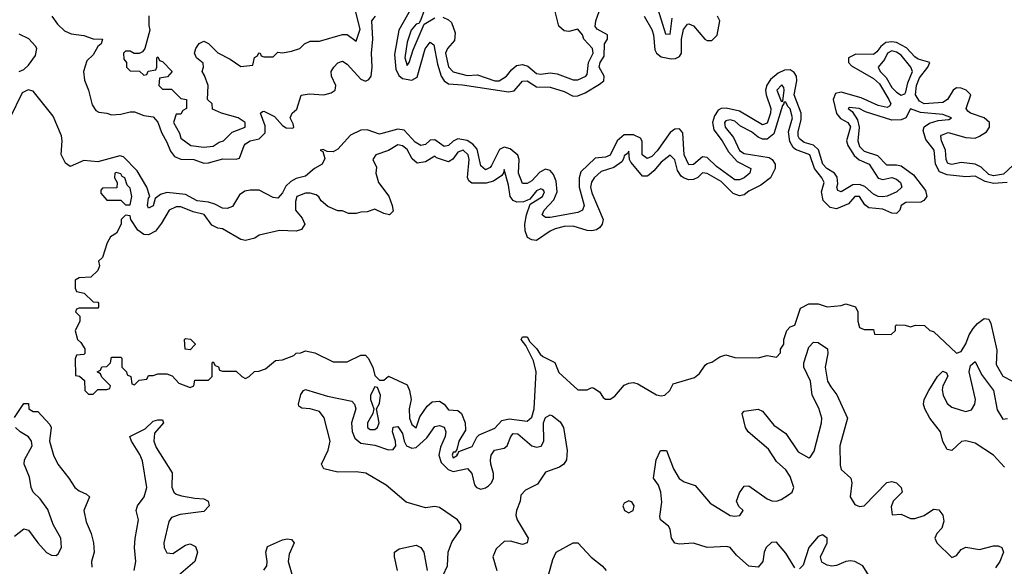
# Model space of a CAD drawing. Header units: inches. Extents: x 2710684 to 2828758, y 857022 to 965663.
# Tile 280 of 316: x 2797352 to 2801617, y 876949 to 879315. Entities that reach past the tile are written whole.
import ezdxf

# ---------------------------------------------------------------- set-up
doc = ezdxf.new("R2010")
doc.units = ezdxf.units.IN
doc.header["$MEASUREMENT"] = 0
doc.layers.add('C7897', color=7, linetype='Continuous')
doc.layers.add('C8807', color=7, linetype='Continuous')

msp = doc.modelspace()

# ---------------------------------------------------------------- linework, layer by layer
at = {"layer": 'C7897', "color": 4}
for points, elevation in [([(2797911.3, 879331.3), (2797911.3, 879290), (2797916, 879270), (2797894, 879190), (2797883.6, 879176.4), (2797870, 879168), (2797848, 879168), (2797830, 879178), (2797810, 879178), (2797802, 879170), (2797803.6, 879143.6), (2797814, 879130), (2797814, 879110), (2797830, 879094), (2797871.6, 879091.6), (2797890, 879074), (2797902, 879078), (2797908.4, 879091.6), (2797942, 879098), (2797946, 879110), (2797946, 879150), (2797950, 879154), (2797958, 879138), (2797970, 879134), (2798012, 879090), (2797992.7, 879067.3), (2797958, 879062), (2797954, 879030), (2797970, 879014), (2798010, 879014), (2798050, 878974), (2798074, 878970), (2798074, 878930), (2798058, 878922), (2798050, 878906), (2798030, 878906), (2798018, 878870), (2798043.5, 878823.5), (2798050, 878802), (2798094, 878770), (2798150, 878762.8), (2798190, 878767.3), (2798216, 878784), (2798235.3, 878790), (2798272.5, 878827.5), (2798328, 878850), (2798328.7, 878870), (2798298, 878890), (2798226, 878910), (2798187.3, 878927.3), (2798186, 878950), (2798166, 878970), (2798168, 879030), (2798153.2, 879073.2), (2798142, 879090), (2798148, 879110), (2798147.3, 879127.3), (2798118, 879150), (2798109, 879170), (2798115.3, 879190), (2798130, 879212), (2798150, 879222), (2798170, 879211.3), (2798210, 879171.3), (2798263.5, 879143.5), (2798310, 879112), (2798362, 879118), (2798368.4, 879151.6), (2798382, 879158), (2798388.4, 879171.6), (2798394, 879170), (2798398, 879158), (2798410, 879154), (2798450, 879154), (2798470, 879174), (2798490, 879172), (2798530, 879178), (2798566, 879190), (2798586, 879210), (2798610, 879222), (2798650, 879222), (2798749.7, 879250.3), (2798770, 879250.4), (2798810, 879222), (2798826.3, 879273.7), (2798806.6, 879353.4)], 8), ([(2799050.2, 879369.8), (2798994.9, 879270), (2798975.4, 879164.6), (2798981.1, 879101.1), (2798993.7, 879073.7), (2799010, 879060.3), (2799050, 879052.8), (2799074.1, 879065.9), (2799108, 879188), (2799130, 879217.1), (2799146, 879206), (2799162, 879122), (2799177.3, 879070), (2799190, 879050.4), (2799210, 879037.4), (2799270, 879032.9), (2799470, 879002), (2799493.3, 879006.7), (2799530, 879048.4), (2799550, 879050.3), (2799590, 879024.6), (2799650, 879022.6), (2799710, 879004.2), (2799750, 878984.2), (2799770, 878985.7), (2799802, 878998), (2799864, 879036), (2799881.6, 879050), (2799883.5, 879070), (2799862.4, 879110), (2799866.4, 879130), (2799883.7, 879156.3), (2799884.7, 879210), (2799898, 879230), (2799898, 879250), (2799854, 879274), (2799845.3, 879285.3), (2799847.1, 879310), (2799862.2, 879350)], 4), ([(2799104.7, 879355.3), (2799088.4, 879311.6), (2799081, 879299), (2799070, 879295.1), (2799047, 879270), (2799030, 879218), (2799020.5, 879150), (2799030, 879116), (2799039.3, 879130), (2799055.8, 879184.2), (2799104, 879296), (2799150, 879322.8)], 8), ([(2799185.2, 879325.2), (2799210, 879314.8), (2799222.4, 879302.4), (2799237.7, 879257.7), (2799235.6, 879224.4), (2799205.5, 879190), (2799197.1, 879170), (2799210, 879111.3), (2799230, 879088.5), (2799290, 879072.7), (2799335.6, 879075.6), (2799409.4, 879050.6), (2799429.4, 879050.6), (2799461.2, 879070), (2799482.4, 879097.6), (2799503.9, 879116.1), (2799530, 879121.6), (2799553.5, 879113.5), (2799590, 879082.4), (2799610, 879078.4), (2799650, 879084.4), (2799679.9, 879079.9), (2799750, 879054), (2799770, 879054), (2799804, 879070), (2799810, 879078), (2799816.3, 879130), (2799835.8, 879170), (2799832.6, 879190), (2799796, 879230), (2799789.2, 879250), (2799770, 879274), (2799730, 879263.7), (2799710, 879266.6), (2799687.5, 879287.5), (2799671.6, 879350)], 8), ([(2797490.7, 879330.7), (2797515.9, 879295.9), (2797546.6, 879266.6), (2797574.3, 879254.3), (2797630, 879246), (2797670, 879232.7), (2797711, 879230), (2797704.7, 879210), (2797690, 879199), (2797670, 879162.7), (2797642.8, 879137.2), (2797628.7, 879091.3), (2797633.1, 879053.1), (2797650.4, 879010), (2797666, 878946), (2797682, 878922), (2797694.4, 878914.4), (2797729.4, 878910.6), (2797750, 878903), (2797790, 878906), (2797830, 878916.5), (2797850, 878915.8), (2797890, 878900.3), (2797930, 878894), (2797950, 878870.6), (2797966.3, 878826.3), (2797990, 878784.9), (2798005.4, 878745.4), (2798022.2, 878722.2), (2798050, 878711.6), (2798106, 878710), (2798150, 878693.4), (2798170, 878694.6), (2798232.3, 878712.3), (2798289.3, 878710.7), (2798304.7, 878715.3), (2798323.6, 878770), (2798330, 878777.1), (2798350, 878790.3), (2798390, 878798.4), (2798415.3, 878824.7), (2798414.7, 878854.7), (2798395.3, 878910), (2798403.2, 878916.8), (2798410, 878918.8), (2798456.1, 878896.1), (2798490, 878857.3), (2798506.6, 878846.6), (2798534.8, 878845.2), (2798539, 878850), (2798536, 878864), (2798524, 878890), (2798532.7, 878910), (2798551.9, 878928.1), (2798571.5, 878988.5), (2798605.7, 878994.3), (2798670, 878989.2), (2798701.6, 878998.4), (2798718, 879010), (2798722, 879030), (2798703.1, 879070), (2798701.3, 879090), (2798712, 879110), (2798730, 879128), (2798750, 879134.9), (2798770, 879122.4), (2798830, 879056.9), (2798850, 879048.9), (2798864.7, 879055.3), (2798874.2, 879070), (2798879.4, 879110), (2798875.8, 879170), (2798881, 879230), (2798876.9, 879310), (2798892.7, 879330)], 4), ([(2797350, 879090.8), (2797370, 879098.8), (2797390, 879117.3), (2797420.1, 879159.9), (2797426, 879190), (2797420.1, 879200.1), (2797391.4, 879231.4), (2797350, 879252.3)], 4), ([(2800000, 878816.4), (2799970, 878816.4), (2799940.3, 878790), (2799910, 878728.4), (2799890, 878720.4), (2799844.6, 878715.4), (2799783.2, 878656.8), (2799775.5, 878630), (2799774.7, 878590), (2799797.3, 878510), (2799790.2, 878489.8), (2799770, 878480.4), (2799650, 878458.3), (2799630, 878458.4), (2799615.1, 878470), (2799623.6, 878490), (2799665.7, 878534.3), (2799679.7, 878570), (2799675.9, 878615.9), (2799664.7, 878644.7), (2799650, 878661.3), (2799630, 878668.3), (2799605.4, 878654.6), (2799570, 878617.4), (2799550, 878605.1), (2799530, 878605.1), (2799512.1, 878650), (2799515, 878710), (2799509, 878729), (2799476.5, 878756.5), (2799450, 878762.8), (2799430, 878752.8), (2799396.2, 878683.8), (2799390, 878675.1), (2799370, 878665.1), (2799350, 878682.7), (2799334.2, 878754.2), (2799315.5, 878775.5), (2799290, 878792.2), (2799250, 878799.2), (2799230, 878788.4), (2799210, 878769.7), (2799190, 878766), (2799150, 878795.1), (2799130, 878793.6), (2799110, 878775.1), (2799090, 878769.7), (2799064.7, 878784.7), (2799016.9, 878836.9), (2798990, 878841.5), (2798910, 878819.7), (2798857.4, 878837.4), (2798830, 878836.8), (2798785.4, 878814.6), (2798730, 878754), (2798710, 878742.7), (2798684, 878744), (2798666.4, 878753.6), (2798654, 878750), (2798664.7, 878744.7), (2798674.4, 878714.4), (2798662, 878690), (2798629, 878671), (2798590, 878636.9), (2798550, 878626.9), (2798526.2, 878613.8), (2798505.3, 878594.7), (2798490, 878566), (2798470, 878542.9), (2798450, 878545.6), (2798390, 878576.2), (2798350, 878577.4), (2798327.9, 878572.1), (2798303.6, 878556.4), (2798273.2, 878506.8), (2798250, 878498), (2798230, 878499.5), (2798196.6, 878516.6), (2798170, 878524.4), (2798121.2, 878530), (2798070, 878558), (2797990, 878566.3), (2797962.6, 878557.4), (2797938.8, 878541.2), (2797930, 878509.3), (2797910, 878499), (2797905.6, 878510), (2797910, 878542), (2797915.3, 878550), (2797902.4, 878590), (2797860.4, 878660.4), (2797801.6, 878721.6), (2797785.1, 878725.1), (2797690, 878699.6), (2797630, 878704.7), (2797570, 878679.3), (2797550, 878693.2), (2797531.3, 878731.3), (2797535.4, 878790), (2797532.4, 878812.4), (2797497.4, 878897.4), (2797410, 879005.1), (2797388.4, 879011.6), (2797362.4, 878997.6), (2797310, 878888.7)], 4), ([(2800000, 878697), (2799998.6, 878698.6), (2799992.7, 878710), (2799990, 878746), (2799984.7, 878735.3), (2799970, 878726), (2799968.1, 878711.9), (2799959.9, 878700.1), (2799925.3, 878674.7), (2799870, 878657.2), (2799841, 878630), (2799828.5, 878611.5), (2799824.4, 878590), (2799830, 878564.7), (2799878.8, 878450), (2799874.8, 878430), (2799864.5, 878415.5), (2799850, 878405.2), (2799830, 878401.2), (2799810, 878402.7), (2799750, 878420.9), (2799710, 878419.6), (2799671.3, 878410), (2799650, 878399.5), (2799590, 878359.3), (2799570, 878361.2), (2799552.1, 878372.1), (2799541, 878401), (2799539.6, 878430), (2799547, 878470), (2799563.2, 878516.8), (2799617, 878550), (2799625.2, 878570), (2799618.9, 878578.9), (2799610, 878582.7), (2799590, 878573.3), (2799561.4, 878538.6), (2799548.5, 878531.5), (2799534, 878526), (2799505.1, 878525.1), (2799490, 878532.7), (2799477, 878550), (2799470, 878598), (2799450, 878666), (2799447.9, 878652.1), (2799439.9, 878640.1), (2799404.2, 878615.8), (2799372.5, 878607.5), (2799310, 878606.6), (2799297, 878617), (2799291.8, 878631.8), (2799298.7, 878710), (2799294.7, 878730), (2799272.7, 878750), (2799250, 878741.2), (2799228.5, 878711.5), (2799210, 878699), (2799157, 878717), (2799150, 878724), (2799110, 878699), (2799074, 878694), (2799052.5, 878712.5), (2799030, 878752.3), (2799010, 878769.3), (2798990, 878773.2), (2798950, 878748.7), (2798894, 878730), (2798882, 878710), (2798896.9, 878676.9), (2798894.8, 878650), (2798906.8, 878610), (2798950.5, 878550.5), (2798966, 878510), (2798970, 878486), (2798954, 878470), (2798930, 878475.3), (2798890, 878495.3), (2798856.9, 878483.1), (2798830, 878482), (2798810, 878475.3), (2798776.4, 878476.4), (2798750, 878488), (2798730, 878488), (2798686.3, 878506.3), (2798658, 878530), (2798648.4, 878548.4), (2798636.4, 878556.4), (2798610, 878564), (2798590, 878564), (2798552, 878550), (2798547.3, 878527.3), (2798546.8, 878490), (2798575.9, 878455.9), (2798586.8, 878430), (2798573, 878407), (2798550, 878399.5), (2798477.5, 878402.5), (2798390, 878382), (2798370, 878368.7), (2798330, 878359), (2798310, 878364), (2798230, 878409), (2798210, 878412.7), (2798184.8, 878424.8), (2798151.1, 878471.1), (2798103.6, 878483.6), (2798050, 878504.5), (2798030, 878504.5), (2797998.8, 878490), (2797966.2, 878433.8), (2797940.5, 878399.5), (2797910, 878383.7), (2797890, 878385.2), (2797863.9, 878403.9), (2797832.7, 878450), (2797830, 878466), (2797810, 878468), (2797792, 878450), (2797791.3, 878430), (2797772, 878390), (2797744.7, 878375.3), (2797731.1, 878348.9), (2797710, 878286), (2797694, 878270), (2797698, 878250), (2797690.9, 878229.1), (2797659.6, 878200.4), (2797610, 878198), (2797592.7, 878187.3), (2797592.7, 878152.7), (2797598, 878138), (2797631.6, 878131.6), (2797670, 878094), (2797690, 878092), (2797692.7, 878087.3), (2797694, 878070), (2797690, 878066), (2797610, 878066), (2797598, 878062), (2797594, 878050), (2797612, 878032), (2797612, 878010), (2797592.7, 877967.3), (2797602, 877930), (2797616.9, 877916.9), (2797634, 877890), (2797634, 877870), (2797630, 877866), (2797598, 877862), (2797592.7, 877847.3), (2797594, 877774), (2797611.6, 877771.6), (2797632.7, 877752.7), (2797634, 877710), (2797650, 877694), (2797670, 877694), (2797690, 877714), (2797730, 877714), (2797742, 877718), (2797746, 877730), (2797707.3, 877767.3), (2797702, 877782), (2797688, 877790), (2797702, 877798), (2797707.3, 877812.7), (2797730, 877814), (2797746, 877830), (2797750, 877854), (2797790, 877854), (2797794, 877850), (2797794, 877810), (2797814, 877790), (2797818, 877778), (2797834, 877770), (2797838, 877738), (2797850, 877734), (2797870, 877754), (2797902, 877758), (2797910, 877774), (2797930, 877774), (2797950, 877782), (2797990, 877782), (2798012.7, 877772.7), (2798042, 877742), (2798090, 877722), (2798106, 877730), (2798110, 877754), (2798170, 877754), (2798186, 877770), (2798186, 877830), (2798190, 877834), (2798198, 877818), (2798212.7, 877812.7), (2798218, 877798), (2798230, 877794), (2798290, 877794), (2798314, 877770), (2798330, 877762), (2798346, 877770), (2798368.4, 877791.6), (2798387.3, 877792.7), (2798416.4, 877803.6), (2798460.4, 877839.6), (2798490, 877842), (2798539, 877861), (2798550, 877871.3), (2798570, 877872), (2798590, 877882), (2798630, 877872), (2798710, 877834), (2798770, 877834), (2798830, 877862), (2798850, 877862), (2798862, 877850), (2798882, 877810), (2798890, 877774), (2798910, 877754), (2798930, 877754), (2798950, 877772), (2799030, 877734), (2799041, 877710), (2799047.3, 877670), (2799039.1, 877630), (2799040.5, 877590), (2799050, 877562.8), (2799070, 877547.3), (2799084.8, 877595.2), (2799117.6, 877642.4), (2799139.3, 877660.7), (2799170, 877662.8), (2799191.3, 877650), (2799210, 877626), (2799250, 877622.8), (2799266, 877610), (2799282, 877570), (2799282.8, 877537.2), (2799254.8, 877490), (2799246, 877454), (2799238, 877442), (2799230, 877442), (2799225.5, 877430), (2799230, 877418), (2799248, 877430), (2799246, 877434), (2799250, 877434), (2799254, 877446), (2799312.3, 877467.7), (2799332.3, 877507.7), (2799342, 877518), (2799410, 877546), (2799440.8, 877579.2), (2799472.8, 877587.2), (2799550, 877576.3), (2799570, 877594.8), (2799580.5, 877630), (2799589.2, 877790), (2799578, 877838), (2799544, 877904), (2799524, 877930), (2799530, 877942), (2799550, 877942), (2799561, 877921), (2799590, 877891.3), (2799606.8, 877866.8), (2799617.3, 877857.3), (2799670.5, 877830.5), (2799687.5, 877787.5), (2799770, 877712), (2799810, 877712), (2799830, 877722), (2799839.6, 877719.6), (2799863.6, 877703.6), (2799879.6, 877679.6), (2799890, 877672), (2799910, 877672), (2799930, 877684.7), (2799970, 877732), (2799990, 877742), (2800000, 877743.3)], 8), ([(2799186.3, 876910), (2799204.7, 876950), (2799208.3, 877010), (2799214.7, 877030), (2799224.7, 877055.3), (2799263.1, 877110), (2799263.5, 877130), (2799247.8, 877150), (2799170, 877203.5), (2799150, 877207.2), (2799110, 877202.2), (2799025.5, 877225.5), (2798939.4, 877299.4), (2798851.1, 877351.1), (2798810, 877357.4), (2798730, 877355.6), (2798668.7, 877370), (2798659, 877390), (2798688.6, 877451.4), (2798696.4, 877490), (2798671.1, 877591.1), (2798650, 877618.4), (2798610, 877629.7), (2798573.6, 877633.6), (2798561.2, 877641.2), (2798559, 877650), (2798570, 877692), (2798582, 877710), (2798590, 877713.4), (2798685.3, 877685.3), (2798790, 877664), (2798802, 877650), (2798808, 877630), (2798788.7, 877570), (2798792.3, 877532.3), (2798803.4, 877503.4), (2798830, 877481.7), (2798890, 877472.6), (2798950, 877452.4), (2798970, 877454.8), (2798980.9, 877470), (2798979.5, 877490), (2798967.1, 877530), (2798970, 877551), (2798990, 877553.4), (2799010, 877522.8), (2799017.1, 877490), (2799026.8, 877470), (2799050, 877459.5), (2799070, 877463.1), (2799115.3, 877504.7), (2799150, 877553.4), (2799170, 877557.6), (2799190.2, 877550.2), (2799198.4, 877530), (2799195.6, 877510), (2799175.2, 877464.8), (2799167.4, 877430), (2799177.8, 877397.8), (2799207.7, 877367.7), (2799230, 877359.6), (2799291.3, 877371.3), (2799310.2, 877350.2), (2799321.7, 877301.7), (2799330.2, 877290.2), (2799350, 877282.8), (2799370, 877287.8), (2799382.8, 877297.2), (2799395.1, 877310), (2799404.2, 877330), (2799404.2, 877350), (2799392.4, 877390), (2799391.1, 877410), (2799394.7, 877430), (2799408.5, 877451.5), (2799450, 877460.4), (2799463.7, 877470), (2799479.6, 877510), (2799490, 877523), (2799510, 877522), (2799570, 877470.3), (2799590, 877463.6), (2799610.9, 877469.1), (2799622, 877490), (2799620.5, 877570), (2799630, 877592.7), (2799650, 877603.8), (2799659.9, 877599.9), (2799693.3, 877573.3), (2799708, 877550), (2799722.8, 877450), (2799720.9, 877410), (2799708.5, 877390), (2799690, 877377.2), (2799630, 877356.3), (2799595.3, 877304.7), (2799542.3, 877277.7), (2799523.4, 877256.6), (2799519.7, 877230), (2799504, 877190), (2799500.9, 877170), (2799507.2, 877150), (2799554.9, 877070), (2799550.4, 877050), (2799530, 877042.6), (2799477.8, 877057.8), (2799450, 877055.8), (2799415.5, 877024.5), (2799401.7, 876990), (2799419, 876930)], 4), ([(2797330, 877592), (2797370, 877654), (2797390, 877654), (2797392, 877630), (2797410, 877618), (2797430, 877618), (2797482, 877562), (2797487.7, 877550), (2797481.7, 877490), (2797498.3, 877430), (2797517, 877390), (2797564.9, 877330), (2797590.4, 877290), (2797610, 877274.9), (2797641.5, 877261.5), (2797653.7, 877250), (2797630.3, 877190), (2797640.6, 877140.6), (2797661.5, 877090), (2797671.2, 877050), (2797674.7, 877010), (2797663.6, 876970), (2797664.2, 876944.2)], 4), ([(2797330, 877078.4), (2797370, 877110.4), (2797390, 877104.4), (2797430, 877050.4), (2797468.6, 877008.6), (2797490, 876996.5), (2797510, 876996), (2797518, 877002), (2797533.1, 877030), (2797529.7, 877070), (2797497.7, 877130), (2797474.2, 877194.2), (2797440.3, 877240.3), (2797409.7, 877270), (2797401.1, 877290), (2797394.1, 877334.1), (2797371.1, 877390), (2797372.6, 877410), (2797406.3, 877470), (2797403.6, 877490), (2797390, 877509.4), (2797354, 877530), (2797333.2, 877550)], 4), ([(2797847.6, 876930), (2797854.5, 876970), (2797849.8, 877029.8), (2797851.8, 877068.2), (2797866, 877150), (2797856.4, 877190), (2797862, 877210), (2797890.8, 877249.2), (2797902, 877290), (2797884.5, 877404.5), (2797872.2, 877432.2), (2797835.6, 877490), (2797829.6, 877510), (2797896.2, 877543.8), (2797930, 877576.3), (2797950, 877582.8), (2797970, 877582), (2797974.8, 877570), (2797935.2, 877524.8), (2797933.4, 877490), (2797943.2, 877463.2), (2798012.7, 877352.7), (2798011.6, 877291.6), (2798019.5, 877270), (2798030, 877260.3), (2798053.3, 877253.3), (2798110, 877242.8), (2798150, 877241.3), (2798167.7, 877230), (2798172.7, 877210), (2798150, 877185.7), (2798046.8, 877173.2), (2798010, 877160.5), (2797997.8, 877142.2), (2797976.9, 877050), (2797977.8, 877030), (2797990, 877006.7), (2798015.5, 877004.5), (2798070, 877040.3), (2798090, 877046.4), (2798113.8, 877033.8), (2798122, 877010), (2798110.2, 876969.8), (2798030, 876899.7)], 4), ([(2800000, 877227), (2799990, 877232), (2799970, 877222), (2799964, 877210), (2799971.3, 877190), (2799990, 877180.7), (2800000, 877185.7)], 8), ([(2798410, 876932.4), (2798422.6, 876950), (2798424.4, 876970), (2798417.6, 877010), (2798425.7, 877034.3), (2798490, 877063.8), (2798510, 877067.3), (2798530, 877064.7), (2798541, 877050), (2798518.9, 877001.1), (2798514.6, 876970), (2798538.5, 876890)], 4), ([(2798988, 876930), (2798975.1, 876990), (2798975.1, 877010), (2798995.3, 877024.7), (2799070, 877039.5), (2799090, 877030.4), (2799102.3, 877010), (2799117.4, 876930)], 4), ([(2799635.2, 876884.8), (2799661.7, 876978.3), (2799675.1, 877010), (2799750, 877050.3), (2799770.2, 877050.2), (2799827.6, 876987.6), (2799875.3, 876950), (2799891.7, 876930)], 4)]:
    msp.add_lwpolyline(points, dxfattribs=dict(at, elevation=elevation))
at = {"layer": 'C7897', "color": 4, "elevation": 8}
for points in [[(2797770, 878654), (2797764.7, 878650), (2797762, 878630), (2797774, 878610), (2797772.7, 878587.3), (2797710, 878586), (2797703.6, 878576.4), (2797703.6, 878563.6), (2797730, 878534), (2797790, 878534), (2797810, 878514), (2797830, 878514), (2797837.2, 878550), (2797830, 878586), (2797818, 878598), (2797808, 878630), (2797796.5, 878636.5), (2797790, 878648)], [(2798090, 877886), (2798068.4, 877888.4), (2798066, 877930), (2798070, 877934), (2798091.6, 877931.6), (2798111.6, 877911.6), (2798111.6, 877908.4)], [(2798890, 877726), (2798871.3, 877690), (2798871.3, 877670), (2798886, 877630), (2798881, 877610), (2798858.8, 877570), (2798858, 877558), (2798858, 877550), (2798870, 877541), (2798890, 877541), (2798902, 877550), (2798909, 877570), (2798898, 877630), (2798910, 877654), (2798915.3, 877690), (2798902, 877722)]]:
    msp.add_lwpolyline(points, close=True, dxfattribs=at)
at = {"layer": 'C8807', "color": 4}
for points, elevation in [([(2800103.7, 879403.7), (2800150, 879254), (2800170, 879252), (2800178, 879322)], 8), ([(2800057.6, 879330), (2800090, 879273), (2800097.3, 879250), (2800103.8, 879183.8), (2800110.3, 879170), (2800130, 879154), (2800174.2, 879145.8), (2800192.7, 879147.3), (2800210, 879155.8), (2800218.7, 879170), (2800218.8, 879230), (2800227.4, 879272.6), (2800245.2, 879294.8), (2800250, 879296.9), (2800270, 879288.8), (2800319.3, 879230), (2800330, 879224.4), (2800350, 879224.4), (2800372.5, 879247.5), (2800384.7, 879310), (2800375.1, 879330)], 4), ([(2801655.1, 878684.9), (2801613.9, 878646.1), (2801570, 878638.5), (2801550, 878644.1), (2801517.1, 878677.1), (2801490, 878688.7), (2801430, 878697.2), (2801390, 878687.4), (2801372.9, 878692.9), (2801365.1, 878710), (2801361.5, 878750), (2801345.4, 878790), (2801341.6, 878810), (2801344.9, 878815.1), (2801373, 878827), (2801450, 878805.4), (2801490, 878802.6), (2801510, 878810.2), (2801539.1, 878830), (2801553.1, 878850), (2801552.1, 878870), (2801530, 878889.7), (2801469.8, 878909.8), (2801459.3, 878919.3), (2801451.2, 878930), (2801472.6, 878990), (2801451.8, 879010), (2801430, 879018.7), (2801410, 879019.2), (2801395.8, 879010), (2801371.1, 878968.9), (2801350, 878956.8), (2801270, 878950.9), (2801250, 878961.5), (2801232.9, 878990), (2801236.5, 879030), (2801250, 879063.1), (2801286.3, 879110), (2801294, 879130), (2801244.3, 879144.3), (2801230, 879153.5), (2801193.5, 879193.5), (2801150, 879216.2), (2801130, 879219.4), (2801104.3, 879215.7), (2801081.5, 879198.5), (2801064.8, 879175.2), (2801050, 879163.5), (2800973.8, 879166.2), (2800942.6, 879150), (2800941.7, 879130), (2800955.1, 879115.1), (2801050, 879060.2), (2801076.5, 879036.5), (2801117.4, 878970), (2801125.5, 878950), (2801119.5, 878940.5), (2801110, 878934.5), (2801070, 878943.5), (2800997.3, 878977.3), (2800910, 879001.4), (2800885.3, 878994.7), (2800875.8, 878970), (2800889.3, 878909.3), (2800907.6, 878887.6), (2800938.9, 878870), (2800950.8, 878850.8), (2800933.6, 878790), (2800939.6, 878770), (2800967.2, 878727.2), (2800988.6, 878708.6), (2801032.2, 878690), (2801070, 878628.7), (2801090, 878623.1), (2801130, 878631.5), (2801150, 878623.8), (2801167.7, 878610), (2801173.4, 878590), (2801150.7, 878570), (2801110, 878551.5), (2801091.3, 878548.7), (2801070, 878549.8), (2801050, 878559.7), (2801012.2, 878592.2), (2800990, 878601.2), (2800960.6, 878599.4), (2800910, 878569.6), (2800896, 878576), (2800892, 878590), (2800895.4, 878604.6), (2800892.5, 878632.5), (2800881.3, 878650), (2800848.2, 878670), (2800831, 878690), (2800812, 878752), (2800790, 878772.2), (2800750, 878783.8), (2800730, 878798.7), (2800724.6, 878810), (2800723.7, 878830), (2800736.8, 878883.2), (2800736.8, 878910), (2800707.3, 878990), (2800718.9, 879050), (2800716.8, 879070), (2800706, 879086), (2800690, 879097.2), (2800664.1, 879095.9), (2800636.8, 879083.2), (2800604.5, 879055.5), (2800588.6, 879031.4), (2800583.2, 879010), (2800585, 878990), (2800605.8, 878930), (2800604.7, 878910), (2800590, 878866.6), (2800570, 878859.7), (2800470, 878919.1), (2800411.8, 878931.8), (2800390, 878931), (2800376.8, 878923.2), (2800361, 878899), (2800352.9, 878870), (2800358.5, 878838.5), (2800394.9, 878790), (2800422.3, 878742.3), (2800460.3, 878700.3), (2800519.1, 878670), (2800514.9, 878650), (2800490.4, 878630), (2800470, 878621.1), (2800450, 878622.2), (2800370, 878679.2), (2800330, 878718.9), (2800310, 878721.1), (2800270, 878688.3), (2800250, 878686.6), (2800230.9, 878730), (2800225.1, 878825.1), (2800210, 878842), (2800190, 878840.4), (2800170, 878826), (2800113.5, 878746.5), (2800090, 878722.2), (2800070, 878714.3), (2800048.7, 878730), (2800048.4, 878788.4), (2800041.3, 878801.3), (2800010, 878816.4), (2800000, 878816.4)], 4), ([(2801629.3, 878610.7), (2801570, 878605.1), (2801534.1, 878614.1), (2801490, 878637.6), (2801450, 878635.1), (2801370, 878642.6), (2801336.4, 878656.4), (2801318.9, 878690), (2801312.4, 878750), (2801276.4, 878796.4), (2801265.4, 878834.6), (2801269.6, 878850.4), (2801292.7, 878867.3), (2801330, 878879.1), (2801376.5, 878883.5), (2801388, 878890), (2801350, 878904), (2801253.3, 878913.3), (2801210, 878928.7), (2801190.4, 878889.6), (2801170, 878881.6), (2801130, 878879.7), (2801015.8, 878915.8), (2800988, 878930), (2800945.5, 878934.5), (2800941, 878930), (2800958, 878918), (2800981.7, 878881.7), (2800988.2, 878850), (2800982.6, 878790), (2800990, 878766), (2801010, 878746), (2801066.9, 878726.9), (2801106.4, 878686.4), (2801150, 878686.7), (2801170, 878681.6), (2801223.4, 878643.4), (2801274.9, 878574.9), (2801280.7, 878550), (2801268, 878532), (2801254.9, 878525.1), (2801190, 878523.7), (2801170.8, 878510), (2801164, 878490), (2801150, 878476), (2801130, 878477), (2801090, 878495.1), (2801030, 878500.9), (2801013, 878513), (2800989.1, 878549.1), (2800970, 878549.2), (2800942, 878518), (2800890, 878495.6), (2800862.3, 878502.3), (2800832.7, 878532.7), (2800824.5, 878570), (2800836.2, 878610), (2800827, 878630), (2800795.1, 878670), (2800774, 878730), (2800712.2, 878752.2), (2800701.7, 878761.7), (2800687.8, 878787.8), (2800681.6, 878830), (2800699.7, 878890), (2800690, 878929.2), (2800678.7, 878938.7), (2800670, 878958), (2800662, 878958), (2800662, 878950), (2800656, 878944), (2800618.6, 878821.4), (2800590, 878797), (2800570, 878797), (2800550, 878806), (2800521.2, 878830), (2800474, 878854), (2800450, 878875.1), (2800430, 878880.9), (2800410, 878877.2), (2800404.9, 878870), (2800408.2, 878850), (2800444.2, 878804.2), (2800470, 878748.4), (2800490, 878735.5), (2800598.8, 878718.8), (2800612, 878710), (2800624.7, 878690), (2800624.7, 878670), (2800604.7, 878630), (2800562, 878598), (2800510, 878572.7), (2800490, 878556), (2800470, 878552.3), (2800442.4, 878562.4), (2800390, 878615.1), (2800330, 878649.2), (2800310, 878652), (2800290, 878632.3), (2800270, 878622.7), (2800250, 878620.9), (2800230, 878629.2), (2800217.6, 878637.6), (2800201.3, 878661.3), (2800190, 878708), (2800170, 878729), (2800130, 878698), (2800099.2, 878660.8), (2800077.5, 878642.5), (2800070, 878637.2), (2800050, 878637.2), (2800000, 878697)], 8), ([(2800000, 877743.3), (2800010, 877744.7), (2800030, 877738), (2800110, 877691.3), (2800130, 877686), (2800146, 877690), (2800168, 877710), (2800182, 877738), (2800274.8, 877765.2), (2800297, 877783), (2800320.9, 877819.1), (2800330, 877826), (2800350, 877832), (2800384, 877856), (2800410, 877864.7), (2800450, 877852), (2800550, 877851.3), (2800590, 877861), (2800630, 877854), (2800648, 877872), (2800648, 877888), (2800662, 877910), (2800662, 877930), (2800675.3, 877970), (2800690, 877984.7), (2800710, 877992), (2800734.6, 878065.4), (2800770, 878084.7), (2800810, 878084.7), (2800850, 878072), (2800910, 878078), (2800930, 878084.7), (2800971.6, 878071.6), (2800982, 878050), (2800982, 878010), (2800990, 877982), (2801010, 877974), (2801050, 877974), (2801054, 877954), (2801127.3, 877952.7), (2801146, 877970), (2801146, 877990), (2801150, 877994), (2801187.3, 877992.7), (2801210, 877984.7), (2801232.7, 877992.7), (2801271.6, 877991.6), (2801294, 877970), (2801310, 877964.7), (2801410, 877871.3), (2801430, 877878), (2801450, 877912), (2801464, 877950), (2801481.6, 877978.4), (2801501, 877999), (2801530, 878021), (2801550, 878018), (2801559.1, 877999.1), (2801584, 877884), (2801582, 877822), (2801610, 877772), (2801650, 877752)], 8), ([(2800710, 876942), (2800670, 877005.2), (2800630, 877052.7), (2800607.9, 877052.1), (2800586, 877030), (2800576, 877010), (2800570.8, 876970), (2800550, 876945.2), (2800510, 876949.2), (2800456.9, 876996.9), (2800430, 877029.3), (2800414.7, 877034.7), (2800330, 877029.3), (2800270, 877049.2), (2800210, 877043.7), (2800190, 877049.3), (2800176, 877070), (2800169.4, 877109.4), (2800162.7, 877122.7), (2800128, 877150), (2800124.7, 877164.7), (2800134, 877226), (2800129.7, 877270), (2800119.5, 877299.5), (2800097.2, 877330), (2800108.7, 877410), (2800128, 877450), (2800154, 877450), (2800183.8, 877370), (2800209.2, 877329.2), (2800230, 877314), (2800277.7, 877297.7), (2800342.5, 877222.5), (2800430, 877168.9), (2800450, 877165.3), (2800471.1, 877168.9), (2800485.2, 877190), (2800467.6, 877207.6), (2800456.2, 877230), (2800470, 877267.3), (2800490, 877294.9), (2800510, 877296.4), (2800590, 877241.1), (2800610, 877231.7), (2800630, 877230.3), (2800650, 877237.4), (2800682.4, 877257.6), (2800697.6, 877270), (2800704.7, 877290), (2800690, 877337), (2800670, 877365.6), (2800630, 877402), (2800595, 877455), (2800507.3, 877530), (2800495.6, 877550), (2800480.9, 877610), (2800490, 877620.7), (2800530, 877626.4), (2800550, 877628.2), (2800570, 877620.5), (2800619.2, 877559.2), (2800670, 877523.1), (2800724, 877444), (2800770, 877417.6), (2800777.6, 877422.4), (2800792.7, 877447.3), (2800825.1, 877570), (2800826.2, 877590), (2800813.2, 877633.2), (2800784.7, 877690), (2800776.9, 877750), (2800748.2, 877810), (2800748.3, 877830), (2800770, 877897.3), (2800790, 877919.1), (2800810, 877917.3), (2800850.5, 877890.5), (2800852.7, 877870), (2800841.1, 877810), (2800851.7, 877750), (2800865, 877725), (2800891.4, 877691.4), (2800937, 877590), (2800904.9, 877470), (2800905.8, 877385.8), (2800910, 877368), (2800951.8, 877330), (2800956.9, 877310), (2800948.7, 877250), (2800970, 877216.4), (2800990, 877207.4), (2801010, 877210.4), (2801108, 877312), (2801130, 877316), (2801150, 877310.3), (2801170.4, 877290), (2801174.9, 877270), (2801135.3, 877230), (2801126.7, 877206.7), (2801131.6, 877171.6), (2801170, 877174.4), (2801210, 877155.8), (2801230, 877154.9), (2801270, 877168.7), (2801310, 877195.8), (2801332.6, 877192.6), (2801350.2, 877170.2), (2801355.4, 877144.6), (2801346, 877114), (2801324.9, 877090), (2801315.8, 877070), (2801324.4, 877050), (2801390, 876986), (2801410, 876994.9), (2801430, 877022), (2801450, 877031.6), (2801510, 877020.9), (2801570, 877036.5), (2801590, 877037), (2801606.8, 877030), (2801614, 877010), (2801596.9, 876970), (2801578.5, 876941.5)], 4), ([(2801617.6, 877377.6), (2801570, 877429.7), (2801490, 877481), (2801450, 877491.1), (2801431.7, 877488.3), (2801390, 877449.6), (2801370, 877454.5), (2801350, 877489.2), (2801341.1, 877530), (2801293.7, 877590), (2801272.6, 877630), (2801267.1, 877650), (2801269.7, 877670), (2801289.8, 877710.2), (2801327.6, 877770), (2801350, 877794), (2801366.8, 877786.8), (2801371.7, 877771.7), (2801350.4, 877730), (2801347.1, 877712.9), (2801351.5, 877690), (2801370, 877654), (2801390, 877636.9), (2801430, 877624), (2801450, 877619), (2801474.3, 877625.7), (2801489.7, 877650), (2801492.2, 877670), (2801464, 877790), (2801470, 877817.3), (2801490, 877834.8), (2801518.6, 877778.6), (2801570.2, 877710), (2801586.2, 877626.2), (2801610, 877584.9), (2801630, 877587.7)], 4), ([(2800000, 877185.7), (2800008.7, 877190), (2800013.2, 877210), (2800004.7, 877224.7), (2800000, 877227)], 8), ([(2801030, 876909), (2801003.7, 876950), (2800970, 876969.5), (2800950, 876971.8), (2800930, 876969.3), (2800890, 876952.7), (2800870, 876949.3), (2800850, 876953.2), (2800826.6, 876966.6), (2800821.2, 876990), (2800849.2, 877050), (2800849, 877070), (2800830, 877085.2), (2800810, 877077.2), (2800770.7, 877030), (2800746, 876954), (2800730, 876938)], 4)]:
    msp.add_lwpolyline(points, dxfattribs=dict(at, elevation=elevation))
at = {"layer": 'C8807', "color": 4, "elevation": 8}
for points in [[(2801130, 879179.6), (2801110.8, 879170), (2801098, 879142), (2801070.7, 879110), (2801079.1, 879090), (2801104.5, 879064.5), (2801130, 879021.6), (2801150, 879000.4), (2801170, 878987.7), (2801186, 878994), (2801190, 879002), (2801198.4, 879041.6), (2801218.7, 879090), (2801211.8, 879110), (2801170, 879162), (2801150, 879174.3)], [(2800652.7, 879032.7), (2800631.3, 879010), (2800650, 878962), (2800658, 878962), (2800664, 879010), (2800662, 879022)]]:
    msp.add_lwpolyline(points, close=True, dxfattribs=at)

doc.saveas('drawing.dxf')
